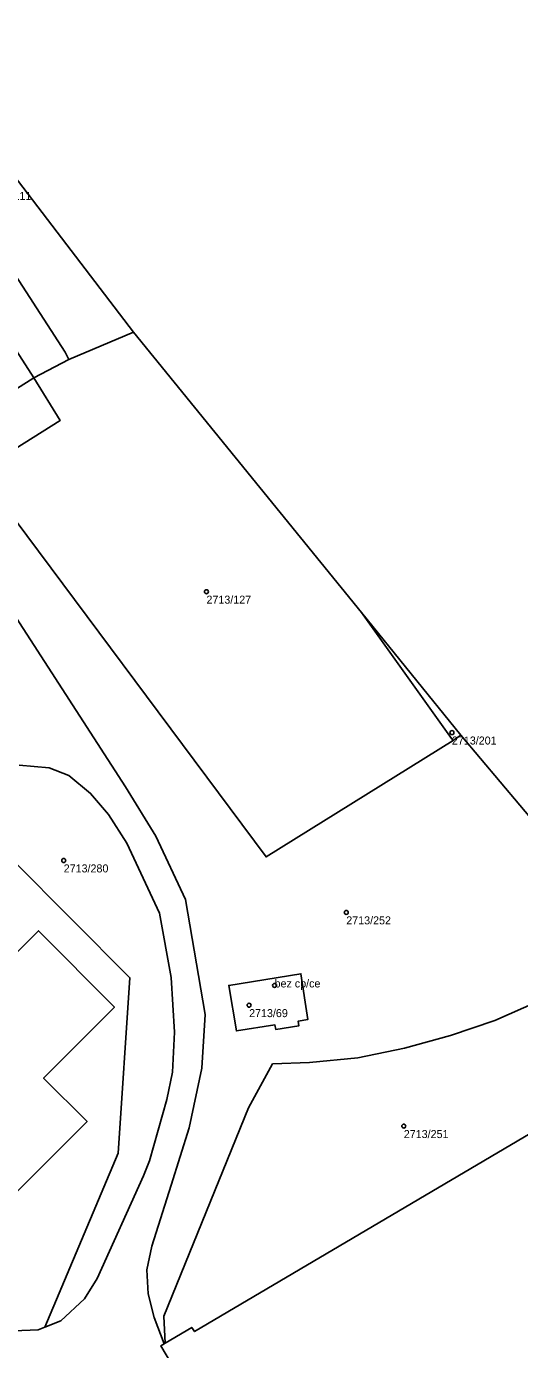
# Model space of a CAD drawing. Extents: x -878211 to -870363, y -1058464 to -1052522.
# Drawn here: x -873430 to -873368.4, y -1055119.8 to -1054954.5 of the extents above; entities that cross this region are included whole.
import ezdxf

# ---------------------------------------------------------------- set-up
doc = ezdxf.new("R2010")
doc.units = 0
for name, color, linetype in [('Definiční body', 7, 'Continuous'), ('Polygon budovy', 7, 'Continuous'), ('Polygon ku', 7, 'Continuous'), ('Polygon parcely', 7, 'Continuous')]:
    doc.layers.add(name, color=color, linetype=linetype)

msp = doc.modelspace()

# ---------------------------------------------------------------- linework, layer by layer
at = {"layer": 'Definiční body'}
for centre in [(-873407.51, -1055025.11994), (-873376.87, -1055042.71994), (-873425.33, -1055058.69994), (-873390.06, -1055065.18994), (-873399.01, -1055074.30994), (-873402.19, -1055076.77994), (-873382.88, -1055091.88994)]:
    msp.add_circle(centre, 0.25, dxfattribs=at)
at = {"layer": 'Polygon budovy'}
for points in [[(-873466.64, -1054962.67), (-873443.25, -1054999.1), (-873439.47, -1055004.99), (-873429.05, -1054998.39), (-873456.3, -1054955.99)], [(-873445.51, -1055092.39), (-873453.12, -1055100.01), (-873442.14, -1055111), (-873422.42, -1055091.32), (-873427.85, -1055085.88), (-873419.01, -1055077.04), (-873428.48, -1055067.48), (-873449.34, -1055088.47)], [(-873412.65, -1055119.02), (-873412.78, -1055119.1), (-873413.22, -1055119.35), (-873397.93, -1055145.16), (-873405.02, -1055149.32), (-873405.26, -1055149.46), (-873405.91, -1055149.84), (-873405.84, -1055150.22), (-873386.89, -1055182.1), (-873387.15, -1055182.2), (-873385.52, -1055185.01), (-873385.27, -1055184.86), (-873347.99, -1055162.83), (-873349.61, -1055160.12), (-873297.54, -1055129.42), (-873327.32, -1055079.01), (-873330.49, -1055073.65), (-873329.79, -1055073.23), (-873330.76, -1055071.59), (-873331.46, -1055072), (-873331.58, -1055071.81), (-873344.9, -1055079.68), (-873408.99, -1055117.56), (-873409.35, -1055117.04)], [(-873404.73, -1055074.3), (-873403.77, -1055079.99), (-873398.99, -1055079.23), (-873398.87, -1055079.8), (-873395.98, -1055079.35), (-873396.08, -1055078.78), (-873394.84, -1055078.56), (-873395.73, -1055072.85)]]:
    msp.add_lwpolyline(points, close=True, dxfattribs=at)
at = {"layer": 'Polygon ku'}
msp.add_lwpolyline([(-873353.68, -1055069.26), (-873375.74, -1055043.06), (-873388.17, -1055027.71), (-873416.6, -1054992.67), (-873438.79, -1054963.66), (-873446.55, -1054950.45), (-873449.28, -1054945.8), (-873452.6, -1054939.85), (-873453.94, -1054937.52), (-873454.27, -1054936.98), (-873459.65, -1054928.08), (-873460.72, -1054926.63), (-873468, -1054917.02), (-873471.48, -1054912.59), (-873472.17, -1054911.32), (-873472.97, -1054909.29), (-873478.9, -1054897.87), (-873416.62, -1054866.42)], dxfattribs=at)
at = {"layer": 'Polygon parcely'}
for points in [[(-873414.05, -1055115.79), (-873414.8, -1055112.86), (-873414.95, -1055109.84), (-873414.34, -1055106.89), (-873411.91, -1055099.27), (-873409.66, -1055092.08), (-873408.09, -1055084.64), (-873407.66, -1055077.94), (-873410.11, -1055063.57), (-873413.82, -1055055.67), (-873417.63, -1055049.48), (-873439.63, -1055015.45), (-873448.12, -1055002.33), (-873467.47, -1054972.3), (-873467.71, -1054971.91), (-873468.61, -1054970.44), (-873468.86, -1054969.27), (-873469.25, -1054966.48), (-873468.76, -1054962.95), (-873468.4, -1054961.84), (-873466.66, -1054960.12), (-873464.64, -1054958.79), (-873460.24, -1054954.65), (-873449.28, -1054945.8)], [(-873353.68, -1055069.26), (-873375.74, -1055043.06), (-873376.71, -1055043.72), (-873400.07, -1055058.25), (-873435.92, -1055010.1)], [(-873439.63, -1055015.45), (-873417.63, -1055049.48), (-873413.82, -1055055.67), (-873410.11, -1055063.57), (-873407.66, -1055077.94), (-873408.09, -1055084.64), (-873409.66, -1055092.08), (-873411.91, -1055099.27), (-873414.34, -1055106.89), (-873414.95, -1055109.84), (-873414.8, -1055112.86), (-873414.05, -1055115.79), (-873412.78, -1055119.1), (-873412.65, -1055119.02), (-873412.84, -1055115.61), (-873402.25, -1055089.61), (-873399.25, -1055084.12), (-873394.65, -1055083.94), (-873388.61, -1055083.34), (-873382.81, -1055082.14), (-873377.06, -1055080.55), (-873371.52, -1055078.7), (-873366.15, -1055076.33)], [(-873438.97, -1055051.36), (-873417.07, -1055073.35), (-873418.55, -1055095.28), (-873427.68, -1055117.01), (-873425.7, -1055116.2), (-873422.74, -1055113.47), (-873421.16, -1055110.91), (-873415.36, -1055098.09), (-873414.64, -1055096.22), (-873412.45, -1055088.57), (-873411.76, -1055085.15), (-873411.49, -1055080.15), (-873411.93, -1055073.3), (-873413.39, -1055065.29), (-873417.45, -1055056.53), (-873419.75, -1055052.97), (-873421.97, -1055050.31), (-873424.67, -1055048.08), (-873427.13, -1055047.12), (-873430.88, -1055046.79)], [(-873430.88, -1055046.79), (-873427.13, -1055047.12), (-873424.67, -1055048.08), (-873421.97, -1055050.31), (-873419.75, -1055052.97), (-873417.45, -1055056.53), (-873413.39, -1055065.29), (-873411.93, -1055073.3), (-873411.49, -1055080.15), (-873411.76, -1055085.15), (-873412.45, -1055088.57), (-873414.64, -1055096.22), (-873415.36, -1055098.09), (-873421.16, -1055110.91), (-873422.74, -1055113.47), (-873425.7, -1055116.2), (-873427.68, -1055117.01), (-873428.51, -1055117.35), (-873431.54, -1055117.46)], [(-873440.62, -1055119.87), (-873437.87, -1055114.52), (-873434.44, -1055116.6), (-873431.54, -1055117.46), (-873428.51, -1055117.35), (-873427.68, -1055117.01), (-873418.55, -1055095.28), (-873417.07, -1055073.35), (-873438.97, -1055051.36), (-873481.84, -1055078.86), (-873484.35, -1055087.68), (-873495.32, -1055126.27)], [(-873397.93, -1055145.16), (-873413.22, -1055119.35), (-873412.78, -1055119.1), (-873414.05, -1055115.79)]]:
    msp.add_lwpolyline(points, dxfattribs=at)
for points in [[(-873416.6, -1054992.67), (-873438.79, -1054963.66), (-873446.55, -1054950.45), (-873449.63, -1054952.76), (-873451.45, -1054954.68), (-873443.81, -1054966.33), (-873425.15, -1054995.2), (-873424.68, -1054996.1)], [(-873424.68, -1054996.1), (-873425.15, -1054995.2), (-873443.81, -1054966.33), (-873451.45, -1054954.68), (-873449.63, -1054952.76), (-873456.3, -1054955.99), (-873429.05, -1054998.39)], [(-873439.47, -1055004.99), (-873429.05, -1054998.39), (-873456.3, -1054955.99), (-873466.64, -1054962.67), (-873443.25, -1054999.1)], [(-873388.17, -1055027.71), (-873416.6, -1054992.67), (-873424.68, -1054996.1), (-873429.05, -1054998.39), (-873425.76, -1055003.71), (-873435.92, -1055010.1), (-873400.07, -1055058.25), (-873376.71, -1055043.72), (-873376.92, -1055043.46)], [(-873429.05, -1054998.39), (-873439.47, -1055004.99), (-873435.92, -1055010.1), (-873425.76, -1055003.71)], [(-873388.17, -1055027.71), (-873376.92, -1055043.46), (-873376.71, -1055043.72), (-873375.74, -1055043.06)], [(-873449.34, -1055088.47), (-873428.48, -1055067.48), (-873419.01, -1055077.04), (-873427.85, -1055085.88), (-873422.42, -1055091.32), (-873442.14, -1055111), (-873453.12, -1055100.01), (-873445.51, -1055092.39)], [(-873449.34, -1055088.47), (-873445.51, -1055092.39), (-873453.12, -1055100.01), (-873442.14, -1055111), (-873422.42, -1055091.32), (-873427.85, -1055085.88), (-873419.01, -1055077.04), (-873428.48, -1055067.48)], [(-873344.9, -1055079.68), (-873353.68, -1055069.26), (-873363.53, -1055074.98), (-873366.15, -1055076.33), (-873371.52, -1055078.7), (-873377.06, -1055080.55), (-873382.81, -1055082.14), (-873388.61, -1055083.34), (-873394.65, -1055083.94), (-873399.25, -1055084.12), (-873402.25, -1055089.61), (-873412.84, -1055115.61), (-873412.65, -1055119.02), (-873409.35, -1055117.04), (-873408.99, -1055117.56)], [(-873394.84, -1055078.56), (-873395.73, -1055072.85), (-873404.73, -1055074.3), (-873403.77, -1055079.99), (-873398.99, -1055079.23), (-873398.87, -1055079.8), (-873395.98, -1055079.35), (-873396.08, -1055078.78)], [(-873394.84, -1055078.56), (-873396.08, -1055078.78), (-873395.98, -1055079.35), (-873398.87, -1055079.8), (-873398.99, -1055079.23), (-873403.77, -1055079.99), (-873404.73, -1055074.3), (-873395.73, -1055072.85)], [(-873386.89, -1055182.1), (-873387.15, -1055182.2), (-873385.52, -1055185.01), (-873385.27, -1055184.86), (-873347.99, -1055162.83), (-873349.61, -1055160.12), (-873297.54, -1055129.42), (-873327.32, -1055079.01), (-873339.7, -1055085.86), (-873344.9, -1055079.68), (-873408.99, -1055117.56), (-873409.35, -1055117.04), (-873412.65, -1055119.02), (-873412.78, -1055119.1), (-873413.22, -1055119.35), (-873397.93, -1055145.16), (-873405.02, -1055149.32), (-873405.26, -1055149.46), (-873405.91, -1055149.84), (-873405.84, -1055150.22)]]:
    msp.add_lwpolyline(points, close=True, dxfattribs=at)

# ---------------------------------------------------------------- texts
at = {"layer": 'Definiční body'}
for s, p in [('2713/111', (-873434.95, -1054976.159)), ('2713/127', (-873407.51, -1055026.609)), ('2713/201', (-873376.87, -1055044.209)), ('2713/280', (-873425.33, -1055060.189)), ('2713/252', (-873390.06, -1055066.679)), ('bez cp/ce', (-873399.01, -1055074.56)), ('2713/69', (-873402.19, -1055078.269)), ('2713/251', (-873382.88, -1055093.379))]:
    msp.add_text(s, height=0.999996, dxfattribs=at).set_placement(p)

doc.saveas('drawing.dxf')
